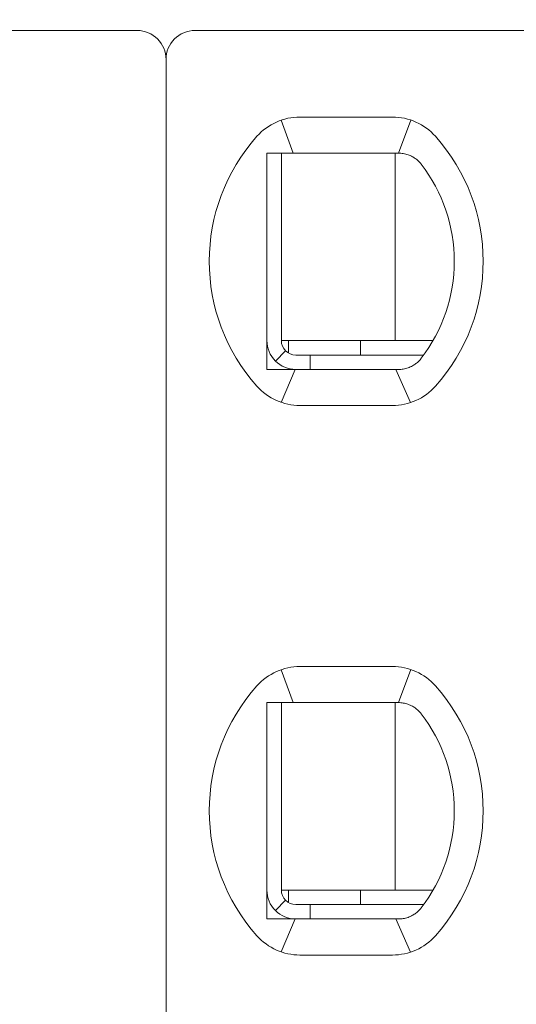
# Model space of a CAD drawing. Header units: millimetres. Extents: x -1114 to 1396, y -630 to 631.
# Tile 452 of 656: x 418.88 to 422.33, y -485.48 to -478.65. Entities that reach past the tile are written whole.
import ezdxf

# ---------------------------------------------------------------- set-up
doc = ezdxf.new("R2010")
doc.units = ezdxf.units.MM
doc.header["$MEASUREMENT"] = 0

msp = doc.modelspace()

# ---------------------------------------------------------------- linework, layer by layer
at = {"lineweight": 18}
for points, knots in [([(1038.9843, -629.7647), (1038.9843, -629.7647), (-1111.4882, -629.7647), (-1111.4882, -629.7647), (-1111.4882, -629.7647), (-1111.4882, -629.7647), (-1111.4882, 630.7883), (-1111.4882, 630.7883), (-1111.4882, 630.7883), (-1111.4882, 630.7883), (1038.9843, 630.7883), (1038.9843, 630.7883)], [0, 0, 0, 0, 0.333333, 0.333333, 0.333333, 0.333333, 0.666667, 0.666667, 0.666667, 0.666667, 1, 1, 1, 1]), ([(419.8952, -478.9266), (419.8952, -478.8736), (419.8742, -478.8227), (419.8367, -478.7852), (419.8367, -478.7852), (419.7992, -478.7477), (419.7483, -478.7266), (419.6952, -478.7266)], [0, 0, 0, 0, 0.5, 0.5, 0.5, 0.5, 1, 1, 1, 1]), ([(420.0952, -478.7266), (420.0422, -478.7266), (419.9913, -478.7477), (419.9538, -478.7852), (419.9538, -478.7852), (419.9163, -478.8227), (419.8952, -478.8736), (419.8952, -478.9266)], [0, 0, 0, 0, 0.5, 0.5, 0.5, 0.5, 1, 1, 1, 1]), ([(420.6567, -479.5766), (420.6499, -479.5766), (420.6431, -479.5766), (420.6363, -479.5766), (420.6363, -479.5766), (420.6295, -479.5766), (420.6227, -479.5766), (420.6158, -479.5766), (420.6158, -479.5766), (420.609, -479.5766), (420.6021, -479.5766), (420.5952, -479.5766)], [0, 0, 0, 0, 0.333333, 0.333333, 0.333333, 0.333333, 0.666667, 0.666667, 0.666667, 0.666667, 1, 1, 1, 1]), ([(420.5952, -479.5766), (420.5952, -479.6275), (420.5952, -479.68), (420.5952, -479.735), (420.5952, -479.735), (420.5952, -479.7624), (420.5952, -479.7905), (420.5952, -479.8195), (420.5952, -479.8195), (420.5952, -479.8339), (420.5952, -479.8486), (420.5952, -479.8635), (420.5952, -479.8635), (420.5952, -479.8784), (420.5952, -479.8936), (420.5952, -479.909), (420.5952, -479.909), (420.5952, -479.9397), (420.5952, -479.9713), (420.5952, -480.004), (420.5952, -480.004), (420.5952, -480.0367), (420.5952, -480.0705), (420.5952, -480.1059), (420.5952, -480.1059), (420.5952, -480.1236), (420.5952, -480.1415), (420.5952, -480.1596), (420.5952, -480.1596), (420.5952, -480.1777), (420.5952, -480.196), (420.5952, -480.2145), (420.5952, -480.2145), (420.5952, -480.233), (420.5952, -480.2517), (420.5952, -480.2707), (420.5952, -480.2707), (420.5952, -480.2897), (420.5952, -480.3089), (420.5952, -480.3279), (420.5952, -480.3279), (420.5952, -480.366), (420.5952, -480.4035), (420.5952, -480.4406), (420.5952, -480.4406), (420.5952, -480.4499), (420.5952, -480.4591), (420.5952, -480.4683), (420.5952, -480.4683), (420.5952, -480.4775), (420.5952, -480.4867), (420.5952, -480.4958), (420.5952, -480.4958), (420.5952, -480.514), (420.5952, -480.5319), (420.5952, -480.5493), (420.5952, -480.5493), (420.5952, -480.5843), (420.5952, -480.6179), (420.5952, -480.6506), (420.5952, -480.6506), (420.5952, -480.6669), (420.5952, -480.683), (420.5952, -480.6989), (420.5952, -480.6989), (420.5952, -480.7147), (420.5952, -480.7304), (420.5952, -480.7457), (420.5952, -480.7457), (420.5952, -480.7764), (420.5952, -480.8059), (420.5952, -480.8347), (420.5952, -480.8347), (420.5952, -480.8635), (420.5952, -480.8914), (420.5952, -480.9188), (420.5952, -480.9188), (420.5952, -480.9735), (420.5952, -481.0258), (420.5952, -481.0766)], [0, 0, 0, 0, 0.05, 0.05, 0.05, 0.05, 0.1, 0.1, 0.1, 0.1, 0.15, 0.15, 0.15, 0.15, 0.2, 0.2, 0.2, 0.2, 0.25, 0.25, 0.25, 0.25, 0.3, 0.3, 0.3, 0.3, 0.35, 0.35, 0.35, 0.35, 0.4, 0.4, 0.4, 0.4, 0.45, 0.45, 0.45, 0.45, 0.5, 0.5, 0.5, 0.5, 0.55, 0.55, 0.55, 0.55, 0.6, 0.6, 0.6, 0.6, 0.65, 0.65, 0.65, 0.65, 0.7, 0.7, 0.7, 0.7, 0.75, 0.75, 0.75, 0.75, 0.8, 0.8, 0.8, 0.8, 0.85, 0.85, 0.85, 0.85, 0.9, 0.9, 0.9, 0.9, 0.95, 0.95, 0.95, 0.95, 1, 1, 1, 1]), ([(420.8244, -479.5766), (420.8193, -479.5766), (420.8141, -479.5766), (420.8088, -479.5766), (420.8088, -479.5766), (420.8035, -479.5766), (420.7982, -479.5766), (420.7928, -479.5766), (420.7928, -479.5766), (420.7874, -479.5766), (420.7819, -479.5766), (420.7763, -479.5766), (420.7763, -479.5766), (420.7706, -479.5766), (420.7648, -479.5766), (420.7588, -479.5766), (420.7588, -479.5766), (420.7529, -479.5766), (420.7467, -479.5766), (420.7405, -479.5766), (420.7405, -479.5766), (420.7342, -479.5766), (420.7278, -479.5766), (420.7212, -479.5766), (420.7212, -479.5766), (420.7146, -479.5766), (420.7078, -479.5766), (420.7009, -479.5766), (420.7009, -479.5766), (420.6939, -479.5766), (420.6868, -479.5766), (420.6794, -479.5766), (420.6794, -479.5766), (420.6721, -479.5766), (420.6645, -479.5766), (420.6567, -479.5766)], [0, 0, 0, 0, 0.111111, 0.111111, 0.111111, 0.111111, 0.222222, 0.222222, 0.222222, 0.222222, 0.333333, 0.333333, 0.333333, 0.333333, 0.444444, 0.444444, 0.444444, 0.444444, 0.555556, 0.555556, 0.555556, 0.555556, 0.666667, 0.666667, 0.666667, 0.666667, 0.777778, 0.777778, 0.777778, 0.777778, 0.888889, 0.888889, 0.888889, 0.888889, 1, 1, 1, 1]), ([(421.4661, -479.5766), (421.4705, -479.5766), (421.4751, -479.5766), (421.4796, -479.5766), (421.4796, -479.5766), (421.4842, -479.5766), (421.4889, -479.5766), (421.4936, -479.5766), (421.4936, -479.5766), (421.4982, -479.5766), (421.5029, -479.5766), (421.5076, -479.5766)], [0, 0, 0, 0, 0.333333, 0.333333, 0.333333, 0.333333, 0.666667, 0.666667, 0.666667, 0.666667, 1, 1, 1, 1]), ([(421.5076, -479.5766), (421.5189, -479.5766), (421.5301, -479.5776), (421.5412, -479.5794), (421.5412, -479.5794), (421.5523, -479.5813), (421.5633, -479.5842), (421.574, -479.5879), (421.574, -479.5879), (421.5847, -479.5917), (421.5952, -479.5964), (421.6053, -479.6021)], [0, 0, 0, 0, 0.333333, 0.333333, 0.333333, 0.333333, 0.666667, 0.666667, 0.666667, 0.666667, 1, 1, 1, 1]), ([(421.6053, -479.6021), (421.6136, -479.6067), (421.6214, -479.6118), (421.6287, -479.6174), (421.6287, -479.6174), (421.636, -479.6229), (421.6428, -479.6289), (421.649, -479.6351), (421.649, -479.6351), (421.6552, -479.6414), (421.6609, -479.6478), (421.6659, -479.6544)], [0, 0, 0, 0, 0.333333, 0.333333, 0.333333, 0.333333, 0.666667, 0.666667, 0.666667, 0.666667, 1, 1, 1, 1]), ([(420.5952, -480.8766), (420.5952, -480.9296), (420.6163, -480.9805), (420.6538, -481.018), (420.6538, -481.018), (420.6913, -481.0555), (420.7422, -481.0766), (420.7952, -481.0766)], [0, 0, 0, 0, 0.5, 0.5, 0.5, 0.5, 1, 1, 1, 1]), ([(420.6952, -480.8766), (420.6952, -480.9031), (420.7058, -480.9286), (420.7245, -480.9473), (420.7245, -480.9473), (420.7433, -480.9661), (420.7687, -480.9766), (420.7952, -480.9766)], [0, 0, 0, 0, 0.5, 0.5, 0.5, 0.5, 1, 1, 1, 1]), ([(421.6659, -480.9988), (421.6606, -481.0057), (421.6548, -481.0123), (421.6485, -481.0186), (421.6485, -481.0186), (421.6422, -481.0248), (421.6354, -481.0307), (421.6282, -481.0362), (421.6282, -481.0362), (421.621, -481.0416), (421.6133, -481.0466), (421.6053, -481.0511)], [0, 0, 0, 0, 0.333333, 0.333333, 0.333333, 0.333333, 0.666667, 0.666667, 0.666667, 0.666667, 1, 1, 1, 1]), ([(421.6053, -481.0511), (421.5952, -481.0568), (421.5847, -481.0615), (421.574, -481.0653), (421.574, -481.0653), (421.5632, -481.0691), (421.5523, -481.0719), (421.5412, -481.0738), (421.5412, -481.0738), (421.5301, -481.0757), (421.5189, -481.0766), (421.5076, -481.0766)], [0, 0, 0, 0, 0.333333, 0.333333, 0.333333, 0.333333, 0.666667, 0.666667, 0.666667, 0.666667, 1, 1, 1, 1]), ([(420.5952, -481.0766), (420.6021, -481.0766), (420.609, -481.0766), (420.6158, -481.0766), (420.6158, -481.0766), (420.6227, -481.0766), (420.6295, -481.0766), (420.6363, -481.0766), (420.6363, -481.0766), (420.6431, -481.0766), (420.6499, -481.0766), (420.6567, -481.0766)], [0, 0, 0, 0, 0.333333, 0.333333, 0.333333, 0.333333, 0.666667, 0.666667, 0.666667, 0.666667, 1, 1, 1, 1]), ([(420.6567, -481.0766), (420.6645, -481.0766), (420.6721, -481.0766), (420.6794, -481.0766), (420.6794, -481.0766), (420.6868, -481.0766), (420.6939, -481.0766), (420.7009, -481.0766), (420.7009, -481.0766), (420.7078, -481.0766), (420.7146, -481.0766), (420.7212, -481.0766), (420.7212, -481.0766), (420.7278, -481.0766), (420.7342, -481.0766), (420.7404, -481.0766), (420.7404, -481.0766), (420.7467, -481.0766), (420.7529, -481.0766), (420.7588, -481.0766), (420.7588, -481.0766), (420.7648, -481.0766), (420.7706, -481.0766), (420.7763, -481.0766), (420.7763, -481.0766), (420.7819, -481.0766), (420.7874, -481.0766), (420.7928, -481.0766), (420.7928, -481.0766), (420.7982, -481.0766), (420.8035, -481.0766), (420.8088, -481.0766), (420.8088, -481.0766), (420.8141, -481.0766), (420.8193, -481.0766), (420.8244, -481.0766)], [0, 0, 0, 0, 0.111111, 0.111111, 0.111111, 0.111111, 0.222222, 0.222222, 0.222222, 0.222222, 0.333333, 0.333333, 0.333333, 0.333333, 0.444444, 0.444444, 0.444444, 0.444444, 0.555556, 0.555556, 0.555556, 0.555556, 0.666667, 0.666667, 0.666667, 0.666667, 0.777778, 0.777778, 0.777778, 0.777778, 0.888889, 0.888889, 0.888889, 0.888889, 1, 1, 1, 1]), ([(421.5076, -481.0766), (421.5029, -481.0766), (421.4982, -481.0766), (421.4935, -481.0766), (421.4935, -481.0766), (421.4889, -481.0766), (421.4842, -481.0766), (421.4796, -481.0766), (421.4796, -481.0766), (421.475, -481.0766), (421.4705, -481.0766), (421.4661, -481.0766)], [0, 0, 0, 0, 0.333333, 0.333333, 0.333333, 0.333333, 0.666667, 0.666667, 0.666667, 0.666667, 1, 1, 1, 1]), ([(420.5952, -483.3866), (420.602, -483.3866), (420.6088, -483.3866), (420.6156, -483.3866), (420.6156, -483.3866), (420.6224, -483.3866), (420.6292, -483.3866), (420.6361, -483.3866), (420.6361, -483.3866), (420.643, -483.3866), (420.6498, -483.3866), (420.6567, -483.3866)], [0, 0, 0, 0, 0.333333, 0.333333, 0.333333, 0.333333, 0.666667, 0.666667, 0.666667, 0.666667, 1, 1, 1, 1]), ([(420.5952, -483.3866), (420.5952, -483.4375), (420.5952, -483.49), (420.5952, -483.545), (420.5952, -483.545), (420.5952, -483.5724), (420.5952, -483.6005), (420.5952, -483.6295), (420.5952, -483.6295), (420.5952, -483.6439), (420.5952, -483.6586), (420.5952, -483.6735), (420.5952, -483.6735), (420.5952, -483.6884), (420.5952, -483.7036), (420.5952, -483.719), (420.5952, -483.719), (420.5952, -483.7497), (420.5952, -483.7813), (420.5952, -483.814), (420.5952, -483.814), (420.5952, -483.8467), (420.5952, -483.8805), (420.5952, -483.9159), (420.5952, -483.9159), (420.5952, -483.9336), (420.5952, -483.9515), (420.5952, -483.9696), (420.5952, -483.9696), (420.5952, -483.9877), (420.5952, -484.006), (420.5952, -484.0245), (420.5952, -484.0245), (420.5952, -484.043), (420.5952, -484.0617), (420.5952, -484.0807), (420.5952, -484.0807), (420.5952, -484.0997), (420.5952, -484.1189), (420.5952, -484.1379), (420.5952, -484.1379), (420.5952, -484.176), (420.5952, -484.2135), (420.5952, -484.2506), (420.5952, -484.2506), (420.5952, -484.2599), (420.5952, -484.2691), (420.5952, -484.2783), (420.5952, -484.2783), (420.5952, -484.2875), (420.5952, -484.2967), (420.5952, -484.3058), (420.5952, -484.3058), (420.5952, -484.324), (420.5952, -484.3419), (420.5952, -484.3593), (420.5952, -484.3593), (420.5952, -484.3943), (420.5952, -484.4279), (420.5952, -484.4606), (420.5952, -484.4606), (420.5952, -484.4769), (420.5952, -484.493), (420.5952, -484.5089), (420.5952, -484.5089), (420.5952, -484.5247), (420.5952, -484.5404), (420.5952, -484.5557), (420.5952, -484.5557), (420.5952, -484.5864), (420.5952, -484.6159), (420.5952, -484.6447), (420.5952, -484.6447), (420.5952, -484.6735), (420.5952, -484.7014), (420.5952, -484.7288), (420.5952, -484.7288), (420.5952, -484.7835), (420.5952, -484.8358), (420.5952, -484.8866)], [0, 0, 0, 0, 0.05, 0.05, 0.05, 0.05, 0.1, 0.1, 0.1, 0.1, 0.15, 0.15, 0.15, 0.15, 0.2, 0.2, 0.2, 0.2, 0.25, 0.25, 0.25, 0.25, 0.3, 0.3, 0.3, 0.3, 0.35, 0.35, 0.35, 0.35, 0.4, 0.4, 0.4, 0.4, 0.45, 0.45, 0.45, 0.45, 0.5, 0.5, 0.5, 0.5, 0.55, 0.55, 0.55, 0.55, 0.6, 0.6, 0.6, 0.6, 0.65, 0.65, 0.65, 0.65, 0.7, 0.7, 0.7, 0.7, 0.75, 0.75, 0.75, 0.75, 0.8, 0.8, 0.8, 0.8, 0.85, 0.85, 0.85, 0.85, 0.9, 0.9, 0.9, 0.9, 0.95, 0.95, 0.95, 0.95, 1, 1, 1, 1]), ([(420.8244, -483.3866), (420.8193, -483.3866), (420.8141, -483.3866), (420.8088, -483.3866), (420.8088, -483.3866), (420.8035, -483.3866), (420.7982, -483.3866), (420.7928, -483.3866), (420.7928, -483.3866), (420.7874, -483.3866), (420.7819, -483.3866), (420.7763, -483.3866), (420.7763, -483.3866), (420.7706, -483.3866), (420.7648, -483.3866), (420.7588, -483.3866), (420.7588, -483.3866), (420.7529, -483.3866), (420.7467, -483.3866), (420.7405, -483.3866), (420.7405, -483.3866), (420.7342, -483.3866), (420.7278, -483.3866), (420.7212, -483.3866), (420.7212, -483.3866), (420.7146, -483.3866), (420.7078, -483.3866), (420.7009, -483.3866), (420.7009, -483.3866), (420.6939, -483.3866), (420.6868, -483.3866), (420.6794, -483.3866), (420.6794, -483.3866), (420.6721, -483.3866), (420.6645, -483.3866), (420.6567, -483.3866)], [0, 0, 0, 0, 0.111111, 0.111111, 0.111111, 0.111111, 0.222222, 0.222222, 0.222222, 0.222222, 0.333333, 0.333333, 0.333333, 0.333333, 0.444444, 0.444444, 0.444444, 0.444444, 0.555556, 0.555556, 0.555556, 0.555556, 0.666667, 0.666667, 0.666667, 0.666667, 0.777778, 0.777778, 0.777778, 0.777778, 0.888889, 0.888889, 0.888889, 0.888889, 1, 1, 1, 1]), ([(421.5076, -483.3866), (421.5029, -483.3866), (421.4983, -483.3866), (421.4936, -483.3866), (421.4936, -483.3866), (421.4889, -483.3866), (421.4843, -483.3866), (421.4797, -483.3866), (421.4797, -483.3866), (421.4751, -483.3866), (421.4706, -483.3866), (421.4661, -483.3866)], [0, 0, 0, 0, 0.333333, 0.333333, 0.333333, 0.333333, 0.666667, 0.666667, 0.666667, 0.666667, 1, 1, 1, 1]), ([(421.6053, -483.4121), (421.595, -483.4063), (421.5843, -483.4015), (421.5735, -483.3978), (421.5735, -483.3978), (421.5627, -483.394), (421.5517, -483.3912), (421.5407, -483.3894), (421.5407, -483.3894), (421.5297, -483.3875), (421.5186, -483.3866), (421.5076, -483.3866)], [0, 0, 0, 0, 0.333333, 0.333333, 0.333333, 0.333333, 0.666667, 0.666667, 0.666667, 0.666667, 1, 1, 1, 1]), ([(421.6659, -483.4644), (421.6607, -483.4576), (421.6549, -483.451), (421.6486, -483.4447), (421.6486, -483.4447), (421.6423, -483.4385), (421.6355, -483.4325), (421.6282, -483.427), (421.6282, -483.427), (421.621, -483.4216), (421.6133, -483.4166), (421.6053, -483.4121)], [0, 0, 0, 0, 0.333333, 0.333333, 0.333333, 0.333333, 0.666667, 0.666667, 0.666667, 0.666667, 1, 1, 1, 1]), ([(420.5952, -484.6866), (420.5952, -484.7396), (420.6163, -484.7905), (420.6538, -484.828), (420.6538, -484.828), (420.6913, -484.8655), (420.7422, -484.8866), (420.7952, -484.8866)], [0, 0, 0, 0, 0.5, 0.5, 0.5, 0.5, 1, 1, 1, 1]), ([(420.6952, -484.6866), (420.6952, -484.7131), (420.7058, -484.7386), (420.7245, -484.7573), (420.7245, -484.7573), (420.7433, -484.7761), (420.7687, -484.7866), (420.7952, -484.7866)], [0, 0, 0, 0, 0.5, 0.5, 0.5, 0.5, 1, 1, 1, 1]), ([(421.6053, -484.8611), (421.6136, -484.8565), (421.6214, -484.8513), (421.6287, -484.8458), (421.6287, -484.8458), (421.636, -484.8402), (421.6428, -484.8343), (421.649, -484.8281), (421.649, -484.8281), (421.6552, -484.8219), (421.6608, -484.8154), (421.6659, -484.8088)], [0, 0, 0, 0, 0.333333, 0.333333, 0.333333, 0.333333, 0.666667, 0.666667, 0.666667, 0.666667, 1, 1, 1, 1]), ([(420.5952, -484.8866), (420.6021, -484.8866), (420.609, -484.8866), (420.6158, -484.8866), (420.6158, -484.8866), (420.6227, -484.8866), (420.6295, -484.8866), (420.6363, -484.8866), (420.6363, -484.8866), (420.6431, -484.8866), (420.6499, -484.8866), (420.6567, -484.8866)], [0, 0, 0, 0, 0.333333, 0.333333, 0.333333, 0.333333, 0.666667, 0.666667, 0.666667, 0.666667, 1, 1, 1, 1]), ([(420.6567, -484.8866), (420.6645, -484.8866), (420.6721, -484.8866), (420.6794, -484.8866), (420.6794, -484.8866), (420.6868, -484.8866), (420.6939, -484.8866), (420.7009, -484.8866), (420.7009, -484.8866), (420.7078, -484.8866), (420.7146, -484.8866), (420.7212, -484.8866), (420.7212, -484.8866), (420.7278, -484.8866), (420.7342, -484.8866), (420.7404, -484.8866), (420.7404, -484.8866), (420.7467, -484.8866), (420.7529, -484.8866), (420.7588, -484.8866), (420.7588, -484.8866), (420.7648, -484.8866), (420.7706, -484.8866), (420.7763, -484.8866), (420.7763, -484.8866), (420.7819, -484.8866), (420.7874, -484.8866), (420.7928, -484.8866), (420.7928, -484.8866), (420.7982, -484.8866), (420.8035, -484.8866), (420.8088, -484.8866), (420.8088, -484.8866), (420.8141, -484.8866), (420.8193, -484.8866), (420.8244, -484.8866)], [0, 0, 0, 0, 0.111111, 0.111111, 0.111111, 0.111111, 0.222222, 0.222222, 0.222222, 0.222222, 0.333333, 0.333333, 0.333333, 0.333333, 0.444444, 0.444444, 0.444444, 0.444444, 0.555556, 0.555556, 0.555556, 0.555556, 0.666667, 0.666667, 0.666667, 0.666667, 0.777778, 0.777778, 0.777778, 0.777778, 0.888889, 0.888889, 0.888889, 0.888889, 1, 1, 1, 1]), ([(421.4661, -484.8866), (421.4706, -484.8866), (421.4751, -484.8866), (421.4797, -484.8866), (421.4797, -484.8866), (421.4843, -484.8866), (421.489, -484.8866), (421.4936, -484.8866), (421.4936, -484.8866), (421.4983, -484.8866), (421.503, -484.8866), (421.5076, -484.8866)], [0, 0, 0, 0, 0.333333, 0.333333, 0.333333, 0.333333, 0.666667, 0.666667, 0.666667, 0.666667, 1, 1, 1, 1]), ([(421.6053, -484.8611), (421.5952, -484.8668), (421.5847, -484.8715), (421.574, -484.8753), (421.574, -484.8753), (421.5632, -484.8791), (421.5523, -484.8819), (421.5412, -484.8838), (421.5412, -484.8838), (421.5301, -484.8857), (421.5189, -484.8866), (421.5076, -484.8866)], [0, 0, 0, 0, 0.333333, 0.333333, 0.333333, 0.333333, 0.666667, 0.666667, 0.666667, 0.666667, 1, 1, 1, 1])]:
    msp.add_open_spline(points, degree=3, knots=knots, dxfattribs=at)
for points in [[(419.6952, -478.7266), (419.6952, -478.7266), (415.0952, -478.7266), (415.0952, -478.7266)], [(424.6952, -478.7266), (424.6952, -478.7266), (420.0952, -478.7266), (420.0952, -478.7266)], [(419.8952, -478.9266), (419.8952, -478.9266), (419.8952, -489.3466), (419.8952, -489.3466)], [(419.8952, -478.9266), (419.8952, -478.9266), (419.8952, -489.3466), (419.8952, -489.3466)], [(420.8244, -479.3266), (420.7106, -479.3266), (420.6022, -479.3751), (420.5263, -479.4599)], [(420.8244, -479.3266), (420.7106, -479.3266), (420.6022, -479.3751), (420.5263, -479.4599)], [(420.6937, -479.3486), (420.6937, -479.3486), (420.7781, -479.5766), (420.7781, -479.5766)], [(420.8244, -479.3266), (420.8244, -479.3266), (421.4661, -479.3266), (421.4661, -479.3266)], [(420.8244, -479.3266), (420.8244, -479.3266), (421.4661, -479.3266), (421.4661, -479.3266)], [(421.7642, -479.4599), (421.6883, -479.3751), (421.5799, -479.3266), (421.4661, -479.3266)], [(421.7642, -479.4599), (421.6883, -479.3751), (421.5799, -479.3266), (421.4661, -479.3266)], [(421.5925, -479.3471), (421.5925, -479.3471), (421.5069, -479.5766), (421.5069, -479.5766)], [(420.5263, -479.4599), (420.0849, -479.9534), (420.0849, -480.6998), (420.5263, -481.1933)], [(420.5263, -479.4599), (420.0849, -479.9534), (420.0849, -480.6998), (420.5263, -481.1933)], [(421.7642, -481.1933), (422.2056, -480.6998), (422.2056, -479.9534), (421.7642, -479.4599)], [(421.7642, -481.1933), (422.2056, -480.6998), (422.2056, -479.9534), (421.7642, -479.4599)], [(420.6952, -479.5766), (420.6952, -479.5766), (420.6952, -480.8766), (420.6952, -480.8766)], [(421.4661, -479.5766), (421.4661, -479.5766), (420.8244, -479.5766), (420.8244, -479.5766)], [(421.4843, -479.5766), (421.4843, -479.5766), (421.4843, -480.8766), (421.4843, -480.8766)], [(421.8952, -480.3266), (421.8952, -480.0833), (421.8146, -479.8469), (421.6659, -479.6544)], [(421.6659, -480.9988), (421.8146, -480.8063), (421.8952, -480.5699), (421.8952, -480.3266)], [(420.6952, -480.8766), (420.6952, -480.8766), (421.4548, -480.8766), (421.4548, -480.8766)], [(420.7452, -480.9632), (420.7452, -480.9632), (420.7452, -480.8766), (420.7452, -480.8766)], [(421.2452, -480.9766), (421.2452, -480.9766), (421.2452, -480.8766), (421.2452, -480.8766)], [(421.4548, -480.8766), (421.4548, -480.8766), (421.5056, -480.8766), (421.5056, -480.8766)], [(421.7479, -480.8766), (421.7479, -480.8766), (421.5056, -480.8766), (421.5056, -480.8766)], [(420.7245, -480.9473), (420.7245, -480.9473), (420.6538, -481.018), (420.6538, -481.018)], [(420.8952, -480.9766), (420.8952, -480.9766), (420.7952, -480.9766), (420.7952, -480.9766)], [(420.8952, -480.9766), (420.8952, -480.9766), (420.8952, -481.0766), (420.8952, -481.0766)], [(420.8952, -480.9766), (420.8952, -480.9766), (421.6827, -480.9766), (421.6827, -480.9766)], [(420.6946, -481.305), (420.6946, -481.305), (420.7921, -481.0766), (420.7921, -481.0766)], [(420.8244, -481.0766), (420.8244, -481.0766), (421.4661, -481.0766), (421.4661, -481.0766)], [(421.4891, -481.0766), (421.4891, -481.0766), (421.5903, -481.3068), (421.5903, -481.3068)], [(420.5263, -481.1933), (420.6022, -481.2781), (420.7106, -481.3266), (420.8244, -481.3266)], [(420.5263, -481.1933), (420.6022, -481.2781), (420.7106, -481.3266), (420.8244, -481.3266)], [(421.4661, -481.3266), (421.5799, -481.3266), (421.6883, -481.2781), (421.7642, -481.1933)], [(421.4661, -481.3266), (421.5799, -481.3266), (421.6883, -481.2781), (421.7642, -481.1933)], [(420.8244, -481.3266), (420.8244, -481.3266), (421.4661, -481.3266), (421.4661, -481.3266)], [(421.4661, -481.3266), (421.4661, -481.3266), (420.8244, -481.3266), (420.8244, -481.3266)], [(420.8244, -483.1366), (420.7106, -483.1366), (420.6022, -483.1851), (420.5263, -483.2699)], [(420.8244, -483.1366), (420.7106, -483.1366), (420.6022, -483.1851), (420.5263, -483.2699)], [(420.6937, -483.1586), (420.6937, -483.1586), (420.7781, -483.3866), (420.7781, -483.3866)], [(420.8244, -483.1366), (420.8244, -483.1366), (421.4661, -483.1366), (421.4661, -483.1366)], [(420.8244, -483.1366), (420.8244, -483.1366), (421.4661, -483.1366), (421.4661, -483.1366)], [(421.7642, -483.2699), (421.6883, -483.1851), (421.5799, -483.1366), (421.4661, -483.1366)], [(421.7642, -483.2699), (421.6883, -483.1851), (421.5799, -483.1366), (421.4661, -483.1366)], [(421.5925, -483.1571), (421.5925, -483.1571), (421.5069, -483.3866), (421.5069, -483.3866)], [(420.5263, -483.2699), (420.0849, -483.7634), (420.0849, -484.5098), (420.5263, -485.0033)], [(420.5263, -483.2699), (420.0849, -483.7634), (420.0849, -484.5098), (420.5263, -485.0033)], [(421.7642, -485.0033), (422.2056, -484.5098), (422.2056, -483.7634), (421.7642, -483.2699)], [(421.7642, -485.0033), (422.2056, -484.5098), (422.2056, -483.7634), (421.7642, -483.2699)], [(420.6952, -483.3866), (420.6952, -483.3866), (420.6952, -484.6866), (420.6952, -484.6866)], [(421.4661, -483.3866), (421.4661, -483.3866), (420.8244, -483.3866), (420.8244, -483.3866)], [(421.4843, -483.3866), (421.4843, -483.3866), (421.4843, -484.6866), (421.4843, -484.6866)], [(421.8952, -484.1366), (421.8952, -483.8933), (421.8146, -483.6569), (421.6659, -483.4644)], [(421.6659, -484.8088), (421.8146, -484.6163), (421.8952, -484.3799), (421.8952, -484.1366)], [(420.6952, -484.6866), (420.6952, -484.6866), (421.4548, -484.6866), (421.4548, -484.6866)], [(420.7452, -484.7732), (420.7452, -484.7732), (420.7452, -484.6866), (420.7452, -484.6866)], [(421.2452, -484.7866), (421.2452, -484.7866), (421.2452, -484.6866), (421.2452, -484.6866)], [(421.4548, -484.6866), (421.4548, -484.6866), (421.5056, -484.6866), (421.5056, -484.6866)], [(421.7479, -484.6866), (421.7479, -484.6866), (421.5056, -484.6866), (421.5056, -484.6866)], [(420.7245, -484.7573), (420.7245, -484.7573), (420.6538, -484.828), (420.6538, -484.828)], [(420.8952, -484.7866), (420.8952, -484.7866), (420.7952, -484.7866), (420.7952, -484.7866)], [(420.8952, -484.7866), (420.8952, -484.7866), (421.6827, -484.7866), (421.6827, -484.7866)], [(420.8952, -484.7866), (420.8952, -484.7866), (420.8952, -484.8866), (420.8952, -484.8866)], [(420.6946, -485.115), (420.6946, -485.115), (420.7921, -484.8866), (420.7921, -484.8866)], [(420.8244, -484.8866), (420.8244, -484.8866), (421.4661, -484.8866), (421.4661, -484.8866)], [(421.5903, -485.1168), (421.5903, -485.1168), (421.4891, -484.8866), (421.4891, -484.8866)], [(420.5263, -485.0033), (420.6022, -485.0881), (420.7106, -485.1366), (420.8244, -485.1366)], [(420.5263, -485.0033), (420.6022, -485.0881), (420.7106, -485.1366), (420.8244, -485.1366)], [(421.4661, -485.1366), (421.5799, -485.1366), (421.6883, -485.0881), (421.7642, -485.0033)], [(421.4661, -485.1366), (421.5799, -485.1366), (421.6883, -485.0881), (421.7642, -485.0033)], [(420.8244, -485.1366), (420.8244, -485.1366), (421.4661, -485.1366), (421.4661, -485.1366)], [(421.4661, -485.1366), (421.4661, -485.1366), (420.8244, -485.1366), (420.8244, -485.1366)]]:
    msp.add_open_spline(points, degree=3, dxfattribs=at)

doc.saveas('drawing.dxf')
